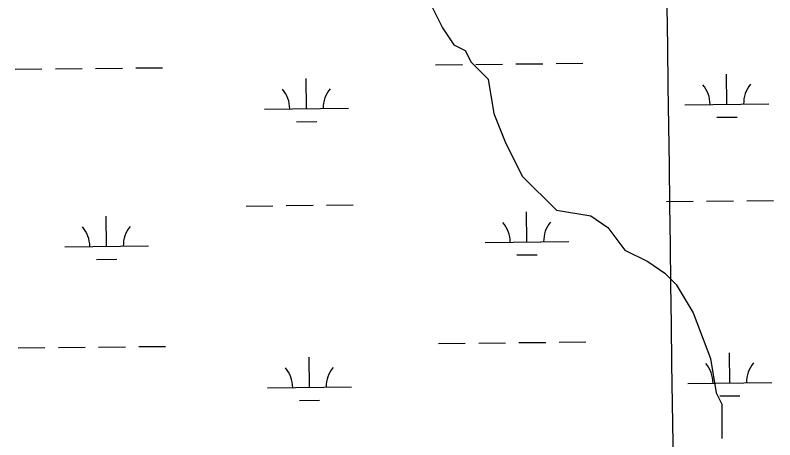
# Model space of a CAD drawing. Extents: x 3734862 to 3772949, y 391520 to 417239.
# Drawn here: x 3761991 to 3762898, y 406350 to 406856 of the extents above; entities that cross this region are included whole.
import ezdxf

# ---------------------------------------------------------------- set-up
doc = ezdxf.new("R2010")
doc.units = 0
for name, color, linetype in [('V-GRID-MAJR', 7, 'Continuous'), ('V-TOPO-SHOR', 7, 'Continuous'), ('V-WETL-SWMP', 7, 'Continuous')]:
    doc.layers.add(name, color=color, linetype=linetype)

msp = doc.modelspace()

# ---------------------------------------------------------------- linework, layer by layer
at = {"layer": 'V-GRID-MAJR'}
msp.add_spline([(3762898.112, 397163.154), (3762817.929, 403220.826), (3762737.7120000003, 409281.10000000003), (3762657.495, 415341.37700000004), (3762657.461, 415343.97500000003)], degree=3, dxfattribs=at)
at = {"layer": 'V-TOPO-SHOR'}
msp.add_lwpolyline([(3762487.7558382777, 406868.5673118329), (3762501.367052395, 406841.3448835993), (3762514.9782665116, 406820.9280624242), (3762528.5894806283, 406814.12245536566), (3762535.395087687, 406800.5112412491), (3762555.8119088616, 406780.0944200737), (3762562.61751592, 406739.26077772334), (3762576.228730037, 406705.2327424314), (3762596.6455512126, 406664.39910008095), (3762637.4791935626, 406623.5654577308), (3762678.3128359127, 406616.7598506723), (3762698.7296570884, 406603.1486365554), (3762719.146478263, 406575.9262083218), (3762746.368906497, 406562.314994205), (3762766.7857276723, 406548.70378008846), (3762780.396941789, 406535.0925659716), (3762800.813762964, 406501.0645306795), (3762821.230584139, 406446.6196742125), (3762828.0361911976, 406405.786031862), (3762834.841798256, 406392.1748177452), (3762834.841798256, 406351.3411753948)], dxfattribs=at)
at = {"layer": 'V-WETL-SWMP'}
for p, q in [((3762589.0280308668, 406798.2328578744), (3762621.026245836, 406798.57085010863)), ((3762637.025353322, 406798.739846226), (3762669.023568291, 406799.0778384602)), ((3761991.153383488, 406791.91759972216), (3762023.1515984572, 406792.2555919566)), ((3762039.1507059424, 406792.4245880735), (3762071.1489209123, 406792.76258030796)), ((3762087.148028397, 406792.9315764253), (3762119.146243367, 406793.26956865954)), ((3762135.145350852, 406793.4385647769), (3762167.143565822, 406793.7765570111)), ((3762493.0333859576, 406797.21888117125), (3762525.0316009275, 406797.5568734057)), ((3762541.030708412, 406797.7258695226), (3762573.028923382, 406798.06386175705)), ((3762338.9859595, 406744.846871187), (3762338.605718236, 406780.84486302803)), ((3762840.8659619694, 406750.1481526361), (3762840.485720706, 406786.1461444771)), ((3762288.9887486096, 406744.3187583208), (3762388.98317039, 406745.37498405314)), ((3762790.86875108, 406749.6200397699), (3762890.8631728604, 406750.67626550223)), ((3762829.029617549, 406734.59126632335), (3762853.0282787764, 406734.84476049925)), ((3762327.149615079, 406729.28998487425), (3762351.148276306, 406729.54347905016)), ((3762864.6759242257, 406634.9612142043), (3762896.6741391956, 406635.2992064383)), ((3762266.801276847, 406628.6459560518), (3762298.7994918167, 406628.98394828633)), ((3762314.7985993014, 406629.15294440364), (3762346.7968142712, 406629.4909366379)), ((3762362.795921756, 406629.6599327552), (3762394.7941367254, 406629.9979249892)), ((3762768.6812793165, 406633.9472375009), (3762800.6794942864, 406634.28522973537)), ((3762816.6786017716, 406634.45422585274), (3762848.676816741, 406634.79221808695)), ((3762602.1170041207, 406585.7552545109), (3762601.7367628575, 406621.75324635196)), ((3762100.237001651, 406580.4539730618), (3762099.8567603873, 406616.45196490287)), ((3762050.239790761, 406579.9258601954), (3762150.234212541, 406580.98208592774)), ((3762552.119793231, 406585.2271416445), (3762652.114215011, 406586.28336737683)), ((3762088.4006572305, 406564.89708674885), (3762112.399318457, 406565.150580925)), ((3762590.2806597, 406570.19836819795), (3762614.279320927, 406570.4518623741)), ((3762496.547184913, 406464.56243851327), (3762528.5453998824, 406464.9004307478)), ((3762544.544507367, 406465.0694268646), (3762576.5427223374, 406465.4074190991)), ((3762592.541829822, 406465.57641521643), (3762624.540044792, 406465.9144074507)), ((3762640.539152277, 406466.083403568), (3762672.5373672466, 406466.4213958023)), ((3761994.667182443, 406459.26115706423), (3762026.665397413, 406459.5991492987)), ((3762042.664504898, 406459.7681454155), (3762074.6627198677, 406460.10613765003)), ((3762090.661827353, 406460.2751337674), (3762122.6600423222, 406460.6131260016)), ((3762138.659149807, 406460.782122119), (3762170.657364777, 406461.1201143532)), ((3762342.4997584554, 406412.19042852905), (3762342.1195171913, 406448.1884203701)), ((3762844.3797609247, 406417.4917099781), (3762843.999519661, 406453.4897018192)), ((3762794.3825500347, 406416.9635971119), (3762894.3769718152, 406418.0198228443)), ((3762292.502547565, 406411.6623156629), (3762392.4969693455, 406412.7185413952)), ((3762832.543416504, 406401.93482366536), (3762856.5420777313, 406402.1883178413)), ((3762330.663414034, 406396.6335422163), (3762354.662075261, 406396.88703639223))]:
    msp.add_line(p, q, dxfattribs=at)
for centre, radius, start, end in [((3762785.6210924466, 406750.03943922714), 35.24628790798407, 359.8333639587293, 41.377022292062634), ((3762896.100801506, 406751.20641944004), 35.24628790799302, 139.83336095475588, 181.3770192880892), ((3762283.7410899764, 406744.73815777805), 35.24628790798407, 359.8333639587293, 41.377022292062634), ((3762394.220799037, 406745.90513799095), 35.24628790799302, 139.83336095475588, 181.3770192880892), ((3762546.872134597, 406585.6465411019), 35.24628790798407, 359.8333639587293, 41.377022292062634), ((3762657.3518436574, 406586.81352131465), 35.24628790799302, 139.83336095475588, 181.3770192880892), ((3762044.992132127, 406580.3452596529), 35.24628790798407, 359.8333639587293, 41.377022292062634), ((3762155.4718411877, 406581.51223986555), 35.24628790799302, 139.83336095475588, 181.3770192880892), ((3762287.2548889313, 406412.08171512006), 35.24628790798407, 359.8333639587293, 41.377022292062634), ((3762397.734597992, 406413.248695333), 35.24628790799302, 139.83336095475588, 181.3770192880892), ((3762789.1348914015, 406417.38299656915), 35.24628790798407, 359.8333639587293, 41.377022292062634), ((3762899.6146004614, 406418.5499767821), 35.24628790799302, 139.83336095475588, 181.3770192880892)]:
    msp.add_arc(centre, radius, start, end, dxfattribs=at)

doc.saveas('drawing.dxf')
